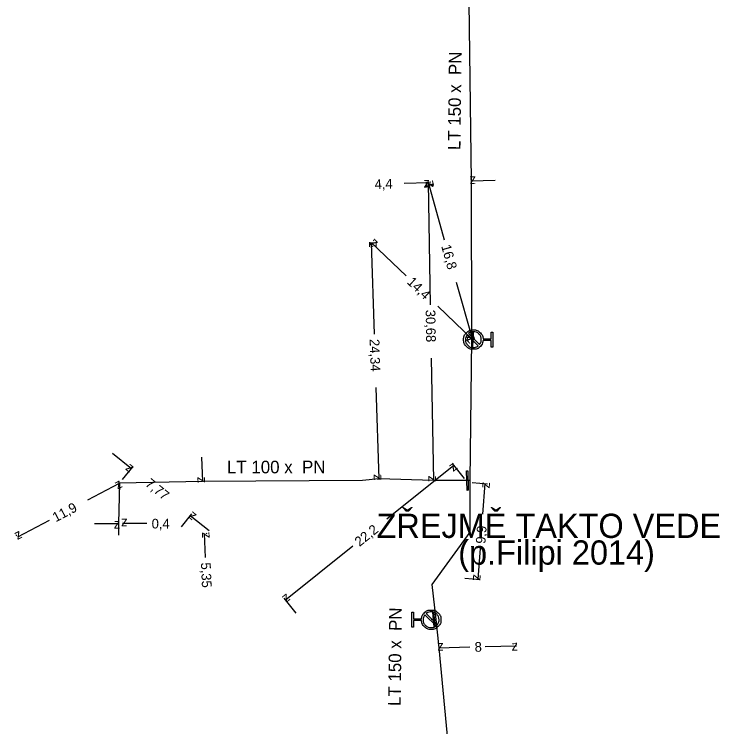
# Model space of a CAD drawing. Extents: x -643544 to -637295, y -1119190 to -1111715.
# Drawn here: x -641864.2 to -641791.5, y -1115435 to -1115361.6 of the extents above; entities that cross this region are included whole.
import ezdxf

# ---------------------------------------------------------------- set-up
doc = ezdxf.new("R2010")
doc.units = 0
for name, color, linetype in [('Default', 7, 'Continuous'), ('VP Hydrant', 7, 'Continuous'), ('VP Kótování', 7, 'Continuous'), ('VP Popis nerozlišený', 7, 'Continuous'), ('VP Přípojka', 7, 'Continuous'), ('VP Řad', 7, 'Continuous'), ('VP Řad - popis', 7, 'Continuous'), ('VP Šoupě', 7, 'Continuous')]:
    doc.layers.add(name, color=color, linetype=linetype)

msp = doc.modelspace()

# ---------------------------------------------------------------- linework, layer by layer
at = {"layer": 'Default'}
for points in [[(-641815.888722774, -1115395.2582692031), (-641815.9180196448, -1115395.6176442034), (-641816.1777852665, -1115395.8754567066), (-641816.4707540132, -1115396.166472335), (-641816.8867696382, -1115396.1664723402), (-641817.3008321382, -1115396.166472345), (-641817.5928243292, -1115395.8735035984), (-641817.8848165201, -1115395.5805348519), (-641817.884816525, -1115395.1645192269), (-641817.8848165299, -1115394.7524098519), (-641817.5928243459, -1115394.4594410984), (-641817.3008321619, -1115394.166472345), (-641816.8867696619, -1115394.1664723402), (-641816.4707540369, -1115394.166472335), (-641816.1777852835, -1115394.4574879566), (-641815.9160665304, -1115394.7153004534), (-641815.8887227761, -1115395.0746754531)], [(-641816.248097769, -1115395.6742848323), (-641816.0703633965, -1115395.4574879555), (-641816.0703634, -1115395.1645192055), (-641816.0703634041, -1115394.8266285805), (-641816.3076680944, -1115394.5893238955), (-641816.5449727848, -1115394.352019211), (-641816.8828634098, -1115394.3520192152), (-641817.1758321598, -1115394.3520192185), (-641817.3926290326, -1115394.529753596)], [(-641817.5215352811, -1115394.6586598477), (-641817.6953634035, -1115394.875456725), (-641817.6953634, -1115395.164519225), (-641817.6953633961, -1115395.500456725), (-641817.4580587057, -1115395.7387379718), (-641817.2207540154, -1115395.977019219), (-641816.8828633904, -1115395.9770192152), (-641816.5938008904, -1115395.9770192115), (-641816.3770040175, -1115395.803191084)], [(-641822.2260937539, -1115423.9322031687), (-641822.1967968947, -1115423.5728281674), (-641821.9370312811, -1115423.315015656), (-641821.6440625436, -1115423.0240000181), (-641821.2280469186, -1115423.024), (-641820.8139844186, -1115423.0239999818), (-641820.5219922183, -1115423.316968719), (-641820.230000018, -1115423.6099374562), (-641820.2299999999, -1115424.0259530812), (-641820.2299999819, -1115424.4380624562), (-641820.5219921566, -1115424.731031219), (-641820.8139843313, -1115425.0239999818), (-641821.2280468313, -1115425.024), (-641821.6440624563, -1115425.0240000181), (-641821.937031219, -1115424.732984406), (-641822.1987499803, -1115424.4751719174), (-641822.226093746, -1115424.1157969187)], [(-641821.8667187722, -1115423.516187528), (-641822.0444531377, -1115423.7329844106), (-641822.0444531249, -1115424.0259531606), (-641822.0444531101, -1115424.3638437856), (-641821.8071484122, -1115424.6011484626), (-641821.5698437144, -1115424.8384531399), (-641821.2319530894, -1115424.838453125), (-641820.9389843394, -1115424.8384531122), (-641820.7221874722, -1115424.6607187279)], [(-641820.5932812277, -1115424.531812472), (-641820.4194531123, -1115424.3150155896), (-641820.4194531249, -1115424.0259530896), (-641820.4194531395, -1115423.6900155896), (-641820.6567578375, -1115423.4517343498), (-641820.8940625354, -1115423.2134531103), (-641821.2319531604, -1115423.213453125), (-641821.5210156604, -1115423.2134531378), (-641821.7378125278, -1115423.387281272)]]:
    msp.add_open_spline(points, degree=3, dxfattribs=at)
at = {"layer": 'VP Hydrant'}
for points in [[(-641815.8887227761, -1115395.0746754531), (-641815.0684102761, -1115395.0746754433), (-641815.0684102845, -1115394.3852223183), (-641814.8848165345, -1115394.3852223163), (-641814.8848165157, -1115395.9477223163), (-641815.0684102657, -1115395.9477223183), (-641815.068410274, -1115395.2582691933), (-641815.888722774, -1115395.2582692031)], [(-641816.3770040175, -1115395.803191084), (-641817.5215352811, -1115394.6586598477)], [(-641817.3926290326, -1115394.529753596), (-641816.248097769, -1115395.6742848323)], [(-641822.226093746, -1115424.1157969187), (-641823.046406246, -1115424.1157969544), (-641823.0464062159, -1115424.8052500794), (-641823.2299999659, -1115424.8052500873), (-641823.2300000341, -1115423.2427500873), (-641823.0464062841, -1115423.2427500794), (-641823.0464062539, -1115423.9322032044), (-641822.2260937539, -1115423.9322031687)], [(-641820.7221874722, -1115424.6607187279), (-641821.8667187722, -1115423.516187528)], [(-641821.7378125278, -1115423.387281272), (-641820.5932812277, -1115424.531812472)]]:
    msp.add_lwpolyline(points, dxfattribs=at)
at = {"layer": 'VP Kótování'}
for points in [[(-641824.018886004, -1115379.064624), (-641821.52000004, -1115378.98999868)], [(-641821.52592123, -1115378.79172309), (-641821.527462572, -1115378.74011008)], [(-641819.861050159, -1115384.9082238), (-641821.520001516, -1115378.99000043)], [(-641821.3088077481, -1115391.589212), (-641821.520000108, -1115378.99)], [(-641821.392726, -1115378.95432352), (-641821.279280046, -1115378.92252321)], [(-641821.254681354, -1115378.98555264), (-641821.270035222, -1115378.98581)], [(-641817.127881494, -1115378.66039725), (-641817.129423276, -1115378.6087695)], [(-641814.62307478, -1115378.78403277), (-641817.121960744, -1115378.8586581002)], [(-641827.518189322, -1115385.18454147), (-641827.110052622, -1115385.17238181)], [(-641823.7964177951, -1115388.6103287), (-641827.360000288, -1115385.1800003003)], [(-641827.07908809, -1115394.60662587), (-641827.359941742, -1115385.17982679)], [(-641827.146310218, -1115384.95800925), (-641827.186623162, -1115384.99988819)], [(-641818.64448428, -1115389.24825981), (-641816.985532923, -1115395.16648319)], [(-641820.549125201, -1115391.73619432), (-641816.985542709, -1115395.16652272)], [(-641816.858220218, -1115395.13079586), (-641816.744811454, -1115395.09900598)], [(-641816.771804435, -1115394.94448159), (-641816.812165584, -1115394.98641061)], [(-641821.216995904, -1115397.06647874), (-641821.005803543, -1115409.66569073)], [(-641826.915952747, -1115400.0822324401), (-641826.635099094, -1115409.50903152)], [(-641854.029016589, -1115406.86212817), (-641852.082228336, -1115408.43057182)], [(-641844.887566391, -1115407.28684887), (-641844.783241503, -1115409.78467119)], [(-641852.996929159, -1115409.56591947), (-641851.925383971, -1115408.23589299)], [(-641825.791856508, -1115413.64156224), (-641818.888155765, -1115408.11013962)], [(-641817.807715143, -1115409.45862432), (-641819.0444753, -1115407.91503913)], [(-641853.37143834, -1115409.8401778), (-641853.427418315, -1115409.73423882)], [(-641844.6152921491, -1115409.7776565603), (-641844.533459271, -1115409.7742387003)], [(-641826.793280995, -1115409.51374425), (-641826.385209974, -1115409.50158655)], [(-641820.740457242, -1115409.66124291), (-641820.755838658, -1115409.66150074)], [(-641816.9965318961, -1115409.88695278), (-641815.425325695, -1115410.00711488)], [(-641856.578741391, -1115411.6822089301), (-641853.310618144, -1115409.95527664)], [(-641815.917217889, -1115413.16048398), (-641815.674597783, -1115409.98805115)], [(-641846.946311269, -1115414.44064235), (-641845.874766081, -1115413.11061587)], [(-641844.084822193, -1115414.87373836), (-641846.031610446, -1115413.3052947)], [(-641860.56389535, -1115413.78803252), (-641863.832018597, -1115415.51496481)], [(-641855.91, -1115414.12472525), (-641853.41, -1115414.12472525)], [(-641853.41, -1115413.86527475), (-641853.41, -1115413.87472525)], [(-641853.01, -1115413.86527475), (-641853.01, -1115413.87472525)], [(-641850.51, -1115414.12472525), (-641853.01, -1115414.12472525)], [(-641863.8928204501, -1115415.39990068), (-641863.948818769, -1115415.29392698)], [(-641844.455661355, -1115417.62783325), (-641844.559986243, -1115415.13001094)], [(-641844.392050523, -1115415.12299688), (-641844.310204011, -1115415.11957845)], [(-641829.3093789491, -1115416.4598917), (-641836.213079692, -1115421.99131432)], [(-641816.186901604, -1115416.68679301), (-641816.42952171, -1115419.85922584)], [(-641817.751455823, -1115419.75812747), (-641816.180249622, -1115419.87828958)], [(-641835.13263907, -1115423.33979901), (-641836.3693992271, -1115421.7962138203)], [(-641820.464574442, -1115426.64209878), (-641820.46320804, -1115426.68855506)], [(-641815.660343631, -1115426.79739822), (-641812.459316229, -1115426.70324753)], [(-641812.468033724, -1115426.40686157), (-641812.466666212, -1115426.45335559)], [(-641817.254830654, -1115426.8442963), (-641820.455858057, -1115426.93844699)]]:
    msp.add_lwpolyline(points, dxfattribs=at)
at = {"layer": 'VP Přípojka'}
for points in [[(-641817.0799947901, -1115395.1664723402), (-641816.985494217, -1115395.1664723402), (-641816.884816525, -1115395.1664723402)], [(-641820.751381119, -1115423.9988676), (-641820.9500000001, -1115424), (-641821.23, -1115424.01)]]:
    msp.add_lwpolyline(points, dxfattribs=at)
at = {"layer": 'VP Řad'}
for points in [[(-641818.033933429, -1115328.27861333), (-641817.934105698, -1115329.11724604), (-641817.662517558, -1115330.43294672), (-641817.631402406, -1115352.6584141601), (-641817.342392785, -1115360.40245807), (-641817.121960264, -1115378.85867416), (-641817.0799947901, -1115395.1664723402), (-641817.253859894, -1115409.67616356)], [(-641817.253859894, -1115409.67616356), (-641817.501104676, -1115409.69160099), (-641821.005775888, -1115409.66569027), (-641826.635091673, -1115409.50920278), (-641828.286231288, -1115409.6744008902), (-641844.783241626, -1115409.78465968), (-641853.31061789, -1115409.9552771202), (-641853.41, -1115414.12), (-641853.438326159, -1115415.30704063)], [(-641817.253859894, -1115409.67616356), (-641817.253859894, -1115414.98606203)], [(-641817.253859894, -1115414.98606203), (-641821.1670690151, -1115420.38616335), (-641820.751381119, -1115423.9988676)], [(-641820.751381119, -1115423.9988676), (-641820.456540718, -1115426.91523721), (-641819.4585075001, -1115437.45265218), (-641817.808604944, -1115449.58009565)]]:
    msp.add_lwpolyline(points, dxfattribs=at)
at = {"layer": 'VP Šoupě'}
for points in [[(-641816.920104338, -1115394.4178593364), (-641816.9571627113, -1115395.9174014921), (-641817.0508840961, -1115395.9150853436), (-641817.0138257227, -1115394.4155431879), (-641816.920104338, -1115394.4178593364)], [(-641817.4642574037, -1115408.6903275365), (-641817.4129930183, -1115410.6896704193), (-641817.5379519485, -1115410.6928744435), (-641817.5892163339, -1115408.6935315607), (-641817.4642574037, -1115408.6903275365)], [(-641820.9205689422, -1115424.7508868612), (-641821.0726976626, -1115423.2586211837), (-641820.9794310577, -1115423.2491131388), (-641820.8273023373, -1115424.7413788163), (-641820.9205689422, -1115424.7508868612)]]:
    msp.add_lwpolyline(points, dxfattribs=at)

# ---------------------------------------------------------------- texts
at = {"layer": 'VP Kótování'}
for s, rotation, p in [('4,4', 1.710540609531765, (-641827.0392141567, -1115379.6550442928)), ('z', 1.7105406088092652, (-641822.0048521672, -1115379.5047009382)), ('z', 105.65884265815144, (-641820.9036041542, -1115379.3364889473)), ('z', 90.96032178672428, (-641821.0116903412, -1115379.4815497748)), ('z', 181.7105406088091, (-641816.6371086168, -1115378.3439558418)), ('z', 136.0915171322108, (-641826.6530218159, -1115385.1665303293)), ('z', 91.70651460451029, (-641826.8452735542, -1115385.6647150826)), ('16,8', 285.65884265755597, (-641820.2075386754, -1115385.5246211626)), ('14,4', 316.0915171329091, (-641823.7829478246, -1115389.3173071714)), ('30,68', 270.9603217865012, (-641821.8003575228, -1115392.0975217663)), ('24,34', 271.7065146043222, (-641827.5639763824, -1115395.1212940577)), ('z', 316.0915171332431, (-641817.6925211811, -1115395.1799926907)), ('z', 285.6588426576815, (-641817.6019302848, -1115394.8199946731)), ('z', 321.14309961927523, (-641852.7852747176, -1115408.5062407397)), ('z', 38.702605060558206, (-641818.9657176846, -1115408.812979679)), ('z', 271.70651460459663, (-641827.149767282, -1115409.0241432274)), ('z', 27.85273990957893, (-641853.5190934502, -1115410.6309526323)), ('7,77', 321.1430996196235, (-641850.7362104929, -1115410.1570837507)), ('z', 272.3916447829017, (-641845.3036709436, -1115409.3059717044)), ('z', 270.96032178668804, (-641821.5141133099, -1115409.1741409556)), ('z', 85.62666829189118, (-641815.2141810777, -1115410.5247227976)), ('11,9', 27.852739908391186, (-641859.8882193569, -1115413.9965078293)), ('z', 141.14309961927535, (-641845.3285640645, -1115413.2296257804)), ('z', 179.99999999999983, (-641852.51, -1115413.62472525)), ('22,2', 38.70260506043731, (-641828.6065388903, -1115416.5374536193)), ('z', 207.8527399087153, (-641863.6235432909, -1115414.8392888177)), ('z', 92.39164478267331, (-641844.0395568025, -1115415.6087104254)), ('9,9', 85.626668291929, (-641815.6502299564, -1115416.226376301)), ('5,35', 272.3916447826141, (-641844.93436084, -1115418.1482626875)), ('z', 265.62666829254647, (-641816.8899384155, -1115419.3225541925)), ('z', 218.70260506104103, (-641836.1355177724, -1115421.2884742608)), ('z', 181.6847348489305, (-641819.9707741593, -1115426.423963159)), ('8', 1.684734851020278, (-641816.7403468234, -1115427.3293802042)), ('z', 1.6847348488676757, (-641812.9444001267, -1115427.217731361))]:
    msp.add_text(s, height=1, rotation=rotation, dxfattribs=at).set_placement(p)
for s, p in [('z', (-641853.91, -1115414.62472525)), ('0,4', (-641850.01, -1115414.62472525))]:
    msp.add_text(s, height=1, dxfattribs=at).set_placement(p)
at = {"layer": 'VP Popis nerozlišený'}
for s, p in [('ZŘEJMĚ TAKTO VEDE', (-641826.8513163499, -1115415.59868542)), (' (p.Filipi 2014)', (-641819.3741822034, -1115418.34868542))]:
    msp.add_text(s, height=2.5, dxfattribs=at).set_placement(p)
at = {"layer": 'VP Řad - popis'}
for s, rotation, p in [('LT 150 x  PN ', 89.3502471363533, (-641818.2153242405, -1115375.6501996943)), ('LT 100 x  PN ', 0.10485127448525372, (-641842.2522768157, -1115408.9496544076)), ('LT 150 x  PN ', 89.34892933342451, (-641824.3640358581, -1115432.9108412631))]:
    msp.add_text(s, height=1.2999999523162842, rotation=rotation, dxfattribs=at).set_placement(p)

doc.saveas('drawing.dxf')
